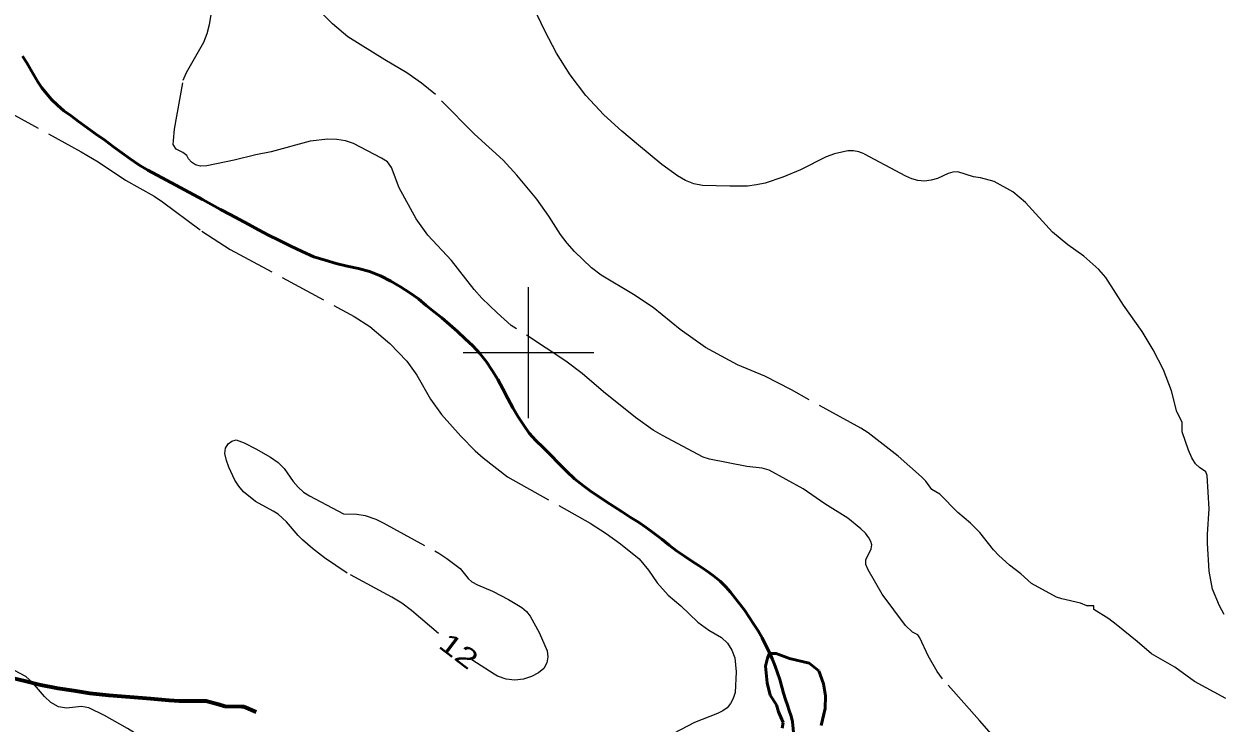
# Model space of a CAD drawing. Extents: x 355726 to 357533, y 5103782 to 5105258.
# Drawn here: x 356261.4 to 356353.2, y 5104571.7 to 5104625.2 of the extents above; entities that cross this region are included whole.
import ezdxf
from ezdxf.enums import TextEntityAlignment as Align

# ---------------------------------------------------------------- set-up
doc = ezdxf.new("R2010")
doc.units = 0
doc.header["$LTSCALE"] = 0.6
doc.linetypes.add('DASH_DOUBLE_DOT', pattern=[9.2, 5, -1.2, 0.3, -1.2, 0.3, -1.2])
doc.linetypes.add('LONG_DASHED', pattern=[7.5, 6, -1.5])
for name, color, linetype, lineweight in [('1', 7, 'LONG_DASHED', 53), ('2', 7, 'LONG_DASHED', 13), ('22', 7, 'Continuous', 13), ('4', 7, 'DASH_DOUBLE_DOT', 53), ('61', 7, 'Continuous', 13)]:
    doc.layers.add(name, color=color, linetype=linetype, lineweight=lineweight)

msp = doc.modelspace()

# ---------------------------------------------------------------- linework, layer by layer
at = {"layer": '1'}
msp.add_lwpolyline([(356319.42, 5104571.27), (356319.5, 5104571.71), (356319.13, 5104572.51), (356318.97, 5104573.05), (356318.5, 5104573.8), (356318.27, 5104574.74), (356318.14, 5104576.01), (356318.28, 5104576.63), (356318.45, 5104576.99), (356318.96, 5104576.97), (356319.98, 5104576.59), (356321.49, 5104576.25), (356322.22, 5104575.66), (356322.57, 5104574.67), (356322.73, 5104573.73), (356322.71, 5104572.78), (356322.41, 5104571.46)], dxfattribs=at)
at = {"layer": '2'}
for points in [[(356353.36, 5104573.54), (356350.97, 5104574.83), (356349.47, 5104575.94), (356347.68, 5104576.95), (356346.59, 5104577.9), (356344.98, 5104579.2), (356344.41, 5104579.63), (356343.26, 5104580.34), (356343.26, 5104580.63), (356342.73, 5104580.63), (356342.24, 5104580.83), (356340.81, 5104581.16), (356340.4, 5104581.3), (356338.5, 5104582.33), (356337.69, 5104583.07), (356336.82, 5104583.75), (356335.99, 5104584.49), (356335.6, 5104584.9), (356334.54, 5104586.23), (356333.82, 5104586.94), (356332.86, 5104587.76), (356331.47, 5104589.18), (356330.87, 5104589.54), (356330.41, 5104590.16), (356330.09, 5104590.51), (356328.3, 5104592.08), (356325.99, 5104593.86), (356325.43, 5104594.23), (356320.12, 5104597.15), (356318.08, 5104598.19), (356316, 5104599.07), (356313.54, 5104600.4), (356311.62, 5104601.76), (356309.55, 5104603.45), (356308.03, 5104604.45), (356305.55, 5104605.93), (356304.83, 5104606.5), (356303.51, 5104607.74), (356302.96, 5104608.38), (356302.45, 5104609.05), (356301.56, 5104610.45), (356300.65, 5104611.75), (356299.11, 5104613.59), (356298.06, 5104614.72), (356295.88, 5104616.72), (356292.89, 5104619.75), (356291.81, 5104620.63), (356290.7, 5104621.41), (356289, 5104622.4), (356286.18, 5104624.17), (356285.01, 5104625.15), (356283.31, 5104626.88)], [(356318.12, 5104612.98), (356317.46, 5104612.83), (356316.76, 5104612.75), (356315.4, 5104612.73), (356313.31, 5104612.79), (356312.66, 5104612.91), (356312.02, 5104613.18), (356311.4, 5104613.53), (356310.2, 5104614.41), (356308.43, 5104615.87), (356307.15, 5104616.94), (356305.76, 5104618.19), (356304.39, 5104619.67), (356303.19, 5104621.26), (356302.14, 5104622.91), (356301.24, 5104624.62), (356300.09, 5104627.05)], [(356308.2, 5104595.04), (356305.73, 5104597), (356304.11, 5104598.4), (356302.86, 5104599.36), (356298.68, 5104602.09), (356297.59, 5104603.05), (356296.43, 5104604.18), (356295.83, 5104604.83), (356294.12, 5104607.05), (356292.29, 5104608.98), (356291.41, 5104610.23), (356290.11, 5104612.61), (356289.51, 5104614.18), (356289.21, 5104614.59), (356288.75, 5104614.88), (356286.6, 5104616.01), (356286, 5104616.21), (356285.33, 5104616.32), (356284.65, 5104616.33), (356283.29, 5104616.19), (356280.3, 5104615.36), (356279.12, 5104615.13), (356277.48, 5104614.72), (356275.39, 5104614.3), (356274.91, 5104614.26), (356274.51, 5104614.38), (356274.2, 5104614.58), (356273.98, 5104614.84), (356273.85, 5104615.09), (356273.54, 5104615.32), (356273.03, 5104615.58), (356272.8, 5104615.93), (356272.82, 5104616.23), (356272.9, 5104617.11), (356273.58, 5104620.86), (356273.82, 5104621.45), (356275.16, 5104623.76), (356275.42, 5104624.42), (356275.58, 5104625.11), (356275.71, 5104625.86)], [(356259.32, 5104618.91), (356265.77, 5104615.38), (356267.06, 5104614.59), (356269.16, 5104613.2), (356271.34, 5104611.97), (356271.98, 5104611.55), (356275.01, 5104609.3), (356277.18, 5104607.9), (356286.67, 5104602.76), (356287.86, 5104601.99), (356289.4, 5104600.69), (356290.68, 5104599.34), (356291.46, 5104598.28), (356292.51, 5104596.44), (356293.34, 5104595.26), (356294.82, 5104593.61), (356295.91, 5104592.5), (356296.52, 5104591.95), (356298.39, 5104590.49), (356304.72, 5104586.95), (356305.95, 5104586.15), (356307.05, 5104585.36), (356308.46, 5104584.22), (356309.18, 5104583.36), (356309.85, 5104582.38), (356310.68, 5104581.45), (356311.66, 5104580.63), (356312.95, 5104579.38), (356313.8, 5104578.76), (356314.77, 5104578.2), (356315.23, 5104577.76)], [(356353.25, 5104579.96), (356352.88, 5104580.62), (356352.35, 5104581.91), (356352.09, 5104583.28), (356351.96, 5104585.41), (356351.96, 5104586.12), (356352.09, 5104588.05), (356351.95, 5104590.59), (356351.83, 5104590.88), (356351.35, 5104591.2), (356351.06, 5104591.5), (356350.78, 5104591.95), (356350.52, 5104592.54), (356350.04, 5104593.94), (356350.04, 5104594.69), (356349.63, 5104595.48), (356349.2, 5104597.07), (356348.59, 5104598.68), (356347.82, 5104600.21), (356346.96, 5104601.62), (356345.54, 5104603.63), (356344.19, 5104605.75), (356343.66, 5104606.36), (356342.49, 5104607.38), (356341.27, 5104608.26), (356340.11, 5104609.23), (356338.03, 5104611.49), (356337.06, 5104612.3), (356335.65, 5104613.09), (356334.59, 5104613.38), (356334.07, 5104613.46), (356332.85, 5104613.83), (356332.48, 5104613.8), (356332.12, 5104613.7), (356331.31, 5104613.32), (356330.83, 5104613.2), (356330.3, 5104613.13), (356329.8, 5104613.18), (356329.33, 5104613.3), (356328.89, 5104613.51), (356325.69, 5104615.21), (356325.29, 5104615.37), (356324.88, 5104615.45), (356324.43, 5104615.45), (356323.42, 5104615.21), (356322.79, 5104614.98), (356320.82, 5104614), (356319.46, 5104613.43), (356318.12, 5104612.98)], [(356335.43, 5104570.8), (356334.52, 5104571.86), (356331.68, 5104575.05), (356331.28, 5104575.61), (356330.6, 5104576.79), (356329.96, 5104578.18), (356329.79, 5104578.4), (356329.38, 5104578.62), (356328.85, 5104579.11), (356327.08, 5104581.51), (356325.99, 5104583.38), (356325.82, 5104583.8), (356325.82, 5104584.15), (356326.23, 5104584.98), (356326.29, 5104585.29), (356326.21, 5104585.55), (356326.05, 5104585.84), (356325.8, 5104586.19), (356325.44, 5104586.53), (356324.43, 5104587.34), (356322.69, 5104588.44), (356321.02, 5104589.59), (356318.41, 5104591), (356317.88, 5104591.16), (356316.72, 5104591.3), (356313.86, 5104591.84), (356313.37, 5104592), (356310.25, 5104593.66), (356309.55, 5104594.07), (356308.2, 5104595.04)], [(356293.11, 5104578.5), (356291.05, 5104580.28), (356290.3, 5104580.84), (356289.55, 5104581.29), (356286.12, 5104583.13), (356284.38, 5104584.29), (356283.46, 5104585.01), (356282.7, 5104585.68), (356282.36, 5104586.01), (356281.47, 5104587.05), (356280.85, 5104587.63), (356280.47, 5104587.88), (356279.11, 5104588.61), (356278.2, 5104589.34), (356277.82, 5104589.78), (356277.52, 5104590.25), (356277.07, 5104591.23), (356276.89, 5104591.76), (356276.77, 5104592.28), (356276.82, 5104592.7), (356277.01, 5104593.03), (356277.29, 5104593.24), (356277.64, 5104593.34), (356278.25, 5104593.09), (356279.14, 5104592.65), (356280.26, 5104592.01), (356280.83, 5104591.59), (356281.29, 5104591.13), (356281.98, 5104590.15), (356282.36, 5104589.7), (356282.77, 5104589.33), (356283.25, 5104589.05), (356285.83, 5104587.67), (356286.87, 5104587.65), (356287.5, 5104587.54), (356288.32, 5104587.25), (356288.87, 5104586.97), (356293.15, 5104584.65), (356293.76, 5104584.26), (356294.76, 5104583.49), (356295.38, 5104582.72), (356295.67, 5104582.46), (356296.09, 5104582.23), (356297.25, 5104581.76), (356298.46, 5104581.12), (356299.49, 5104580.49), (356299.85, 5104580.19), (356300.14, 5104579.84), (356300.82, 5104578.59), (356301.42, 5104577.19), (356301.49, 5104576.72), (356301.4, 5104576.26), (356301.18, 5104575.84), (356300.76, 5104575.5), (356300.23, 5104575.23), (356299.61, 5104575.01), (356298.96, 5104574.94), (356298.29, 5104575.01), (356297.64, 5104575.25), (356297.37, 5104575.4), (356295.67, 5104576.49)], [(356315.23, 5104577.76), (356315.57, 5104577.23), (356315.78, 5104576.65), (356315.89, 5104575.58), (356315.81, 5104573.99), (356315.67, 5104573.54), (356315.47, 5104573.16), (356315.2, 5104572.83), (356314.87, 5104572.58), (356314.46, 5104572.38), (356312.7, 5104571.71), (356311.1, 5104570.87)], [(356277.73, 5104568.16), (356277.06, 5104569.44), (356276.61, 5104569.8), (356276.1, 5104570.04), (356274.9, 5104570.3), (356274.29, 5104570.3), (356272.38, 5104570.01), (356271.74, 5104569.96), (356271.19, 5104570.01), (356270.74, 5104570.23), (356269.85, 5104570.91), (356269.3, 5104571.24), (356267.54, 5104572.23), (356266.35, 5104572.83), (356265.8, 5104572.93), (356264.64, 5104572.79), (356264.04, 5104572.9), (356263.45, 5104573.22), (356262.96, 5104573.7), (356262.04, 5104574.76), (356261.52, 5104575.21), (356258.74, 5104576.68)]]:
    msp.add_lwpolyline(points, dxfattribs=at)
at = {"layer": '22', "linetype": 'LONG_DASHED', "lineweight": 70}
msp.add_lwpolyline([(356279.17, 5104572.49), (356278.22, 5104572.91), (356278.04, 5104572.91), (356276.75, 5104572.92), (356276.28, 5104573.07), (356275.33, 5104573.33), (356274.86, 5104573.34), (356273.27, 5104573.33), (356272.49, 5104573.38), (356271.1, 5104573.51), (356269.5, 5104573.63), (356267.89, 5104573.76), (356266.44, 5104573.92), (356265.21, 5104574.11), (356263.97, 5104574.3), (356262.55, 5104574.59), (356261.56, 5104574.83), (356260.06, 5104575.19)], dxfattribs=at)
at = {"layer": '4'}
for points in [[(356261.28, 5104622.69), (356261.6, 5104622.17), (356261.9, 5104621.65), (356262.44, 5104620.72), (356262.76, 5104620.26), (356263.1, 5104619.83), (356263.5, 5104619.38), (356263.95, 5104618.93), (356264.45, 5104618.51), (356265.01, 5104618.11), (356265.57, 5104617.68), (356266.2, 5104617.24)], [(356266.2, 5104617.24), (356266.86, 5104616.75), (356267.57, 5104616.26), (356268.23, 5104615.76), (356268.87, 5104615.28), (356269.51, 5104614.82), (356270.17, 5104614.38), (356270.87, 5104613.96), (356271.58, 5104613.58), (356272.3, 5104613.19), (356273, 5104612.82), (356273.68, 5104612.45), (356274.38, 5104612.07), (356275.06, 5104611.71), (356275.74, 5104611.34), (356276.44, 5104610.96), (356277.16, 5104610.58), (356277.88, 5104610.18), (356278.6, 5104609.8), (356279.33, 5104609.4), (356280.1, 5104609), (356280.89, 5104608.62), (356281.75, 5104608.17), (356282.67, 5104607.73), (356283.57, 5104607.34), (356284.43, 5104607.07), (356285.28, 5104606.83), (356286.13, 5104606.63), (356286.98, 5104606.44), (356287.83, 5104606.2), (356288.68, 5104605.87), (356289.46, 5104605.48), (356290.2, 5104605.04), (356290.92, 5104604.59), (356291.58, 5104604.11), (356292.18, 5104603.62), (356292.77, 5104603.13), (356293.36, 5104602.66), (356293.96, 5104602.16), (356294.56, 5104601.63), (356295.16, 5104601.07), (356295.74, 5104600.51), (356296.28, 5104599.93), (356296.78, 5104599.3), (356297.23, 5104598.63), (356297.65, 5104597.94), (356298.03, 5104597.23), (356298.43, 5104596.5), (356298.8, 5104595.79), (356299.21, 5104595.09), (356299.61, 5104594.47), (356300.06, 5104593.83), (356300.56, 5104593.28), (356301.12, 5104592.75), (356301.68, 5104592.18), (356302.29, 5104591.55), (356302.9, 5104590.92), (356303.53, 5104590.34), (356304.2, 5104589.8), (356304.82, 5104589.34), (356305.41, 5104588.97), (356305.97, 5104588.59), (356306.54, 5104588.22), (356307.16, 5104587.82), (356307.79, 5104587.42), (356308.41, 5104587.03), (356309.01, 5104586.63), (356309.59, 5104586.2), (356310.2, 5104585.72), (356310.77, 5104585.26), (356311.34, 5104584.84), (356311.93, 5104584.43), (356312.49, 5104584.05), (356313.06, 5104583.68), (356313.6, 5104583.32), (356314.16, 5104582.91), (356314.67, 5104582.51), (356315.1, 5104582.09), (356315.46, 5104581.66), (356315.82, 5104581.22), (356316.21, 5104580.74), (356316.56, 5104580.26), (356316.9, 5104579.75), (356317.23, 5104579.25), (356317.58, 5104578.72), (356317.89, 5104578.17), (356318.17, 5104577.59), (356318.44, 5104577.05), (356318.67, 5104576.51), (356318.89, 5104576.01), (356319.06, 5104575.5), (356319.23, 5104574.99), (356319.52, 5104573.95), (356319.66, 5104573.47), (356319.82, 5104573.03), (356319.96, 5104572.61), (356320.1, 5104572.19), (356320.2, 5104571.76), (356320.66, 5104567.26)]]:
    msp.add_lwpolyline(points, dxfattribs=at)
at = {"layer": '61'}
for p, q in [((356300, 5104595), (356300, 5104605)), ((356295, 5104600), (356305, 5104600))]:
    msp.add_line(p, q, dxfattribs=at)

# ---------------------------------------------------------------- texts
at = {"layer": '2', "width": 1.35}
msp.add_text('12', height=1.5, rotation=322.674, dxfattribs=at).set_placement((356294.215, 5104576.576), align=Align.CENTER)

doc.saveas('drawing.dxf')
